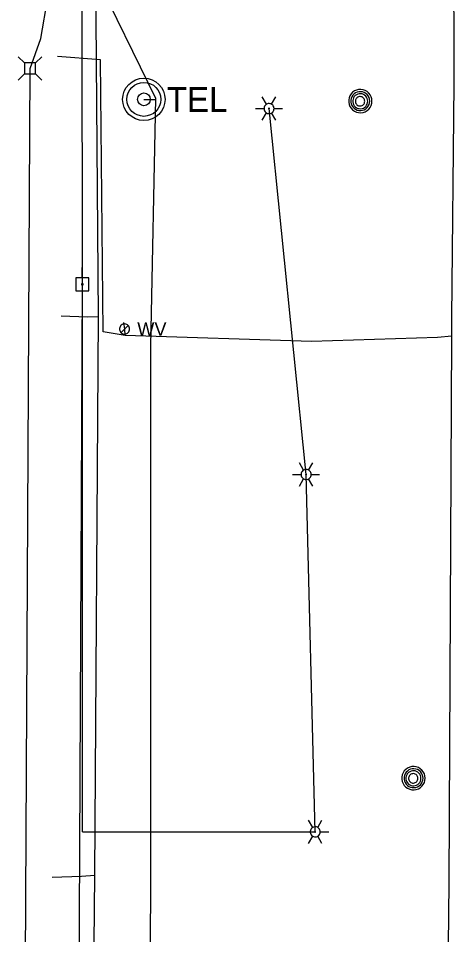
# Model space of a CAD drawing. Extents: x 596028 to 606371, y 330010 to 403088.
# Drawn here: x 602032.2 to 602155.6, y 367105.7 to 367364.7 of the extents above; entities that cross this region are included whole.
import ezdxf

# ---------------------------------------------------------------- set-up
doc = ezdxf.new("R2010")
doc.units = 0
for name, color, linetype in [('E_LTG', 7, 'Continuous'), ('E_UTL_AG_Bold', 7, 'Continuous'), ('E_UTL_E_UG', 7, 'Continuous'), ('E_UTL_EPowerPole', 7, 'Continuous'), ('E_UTL_G_UG', 7, 'Continuous'), ('E_UTL_MH', 7, 'Continuous'), ('E_UTL_Overhead', 7, 'Continuous'), ('E_UTL_T_MH', 7, 'Continuous'), ('E_UTL_T_UG', 7, 'Continuous'), ('E_UTL_W', 7, 'Continuous'), ('E_UTL_W_UG', 7, 'Continuous')]:
    doc.layers.add(name, color=color, linetype=linetype)

msp = doc.modelspace()

# ---------------------------------------------------------------- linework, layer by layer
at = {"layer": 'E_LTG'}
for points in [[(602102.4, 367340.45), (602101.21, 367342.51)], [(602103.83, 367340.45), (602105.02, 367342.51)], [(602099.31, 367339.21), (602101.69, 367339.21)], [(602104.55, 367339.21), (602104.52, 367339.48), (602104.45, 367339.75), (602104.32, 367339.99), (602104.15, 367340.2), (602103.95, 367340.38), (602103.71, 367340.51), (602103.46, 367340.6), (602103.19, 367340.64), (602102.92, 367340.63), (602102.65, 367340.56), (602102.4, 367340.45), (602102.18, 367340.29), (602102, 367340.1), (602101.85, 367339.87), (602101.75, 367339.62), (602101.7, 367339.35), (602101.7, 367339.08), (602101.75, 367338.81), (602101.85, 367338.56), (602102, 367338.33), (602102.18, 367338.13), (602102.4, 367337.98), (602102.65, 367337.86), (602102.92, 367337.8), (602103.19, 367337.79), (602103.46, 367337.83), (602103.71, 367337.91), (602103.95, 367338.05), (602104.15, 367338.23), (602104.32, 367338.44), (602104.45, 367338.68), (602104.52, 367338.94), (602104.55, 367339.21)], [(602104.55, 367339.21), (602104.52, 367339.48), (602104.45, 367339.75), (602104.32, 367339.99), (602104.15, 367340.2), (602103.95, 367340.38), (602103.71, 367340.51), (602103.46, 367340.6), (602103.19, 367340.64), (602102.92, 367340.63), (602102.65, 367340.56), (602102.4, 367340.45), (602102.18, 367340.29), (602102, 367340.1), (602101.85, 367339.87), (602101.75, 367339.62), (602101.7, 367339.35), (602101.7, 367339.08), (602101.75, 367338.81), (602101.85, 367338.56), (602102, 367338.33), (602102.18, 367338.13), (602102.4, 367337.98), (602102.65, 367337.86), (602102.92, 367337.8), (602103.19, 367337.79), (602103.46, 367337.83), (602103.71, 367337.91), (602103.95, 367338.05), (602104.15, 367338.23), (602104.32, 367338.44), (602104.45, 367338.68), (602104.52, 367338.94), (602104.55, 367339.21)], [(602104.55, 367339.21), (602104.52, 367339.48), (602104.45, 367339.75), (602104.32, 367339.99), (602104.15, 367340.2), (602103.95, 367340.38), (602103.71, 367340.51), (602103.46, 367340.6), (602103.19, 367340.64), (602102.92, 367340.63), (602102.65, 367340.56), (602102.4, 367340.45), (602102.18, 367340.29), (602102, 367340.1), (602101.85, 367339.87), (602101.75, 367339.62), (602101.7, 367339.35), (602101.7, 367339.08), (602101.75, 367338.81), (602101.85, 367338.56), (602102, 367338.33), (602102.18, 367338.13), (602102.4, 367337.98), (602102.65, 367337.86), (602102.92, 367337.8), (602103.19, 367337.79), (602103.46, 367337.83), (602103.71, 367337.91), (602103.95, 367338.05), (602104.15, 367338.23), (602104.32, 367338.44), (602104.45, 367338.68), (602104.52, 367338.94), (602104.55, 367339.21)], [(602103.24, 367339.21), (602103.24, 367339.24), (602103.23, 367339.26), (602103.22, 367339.28), (602103.2, 367339.3), (602103.19, 367339.31), (602103.17, 367339.32), (602103.15, 367339.33), (602103.12, 367339.33), (602103.1, 367339.33), (602103.08, 367339.33), (602103.06, 367339.32), (602103.04, 367339.3), (602103.03, 367339.29), (602103.01, 367339.27), (602103, 367339.25), (602103, 367339.23), (602103, 367339.2), (602103, 367339.18), (602103.01, 367339.16), (602103.03, 367339.14), (602103.04, 367339.12), (602103.06, 367339.11), (602103.08, 367339.1), (602103.1, 367339.1), (602103.12, 367339.1), (602103.15, 367339.1), (602103.17, 367339.11), (602103.19, 367339.12), (602103.2, 367339.13), (602103.22, 367339.15), (602103.23, 367339.17), (602103.24, 367339.19), (602103.24, 367339.21)], [(602104.55, 367339.21), (602106.93, 367339.21)], [(602101.21, 367335.91), (602102.4, 367337.98)], [(602105.02, 367335.91), (602103.83, 367337.98)], [(602112.88, 367237.04), (602111.69, 367239.1)], [(602115.03, 367235.8), (602115, 367236.07), (602114.93, 367236.33), (602114.8, 367236.57), (602114.63, 367236.78), (602114.43, 367236.96), (602114.19, 367237.1), (602113.94, 367237.19), (602113.67, 367237.22), (602113.4, 367237.21), (602113.13, 367237.15), (602112.88, 367237.04), (602112.66, 367236.88), (602112.48, 367236.68), (602112.33, 367236.45), (602112.23, 367236.2), (602112.18, 367235.93), (602112.18, 367235.66), (602112.23, 367235.39), (602112.33, 367235.14), (602112.48, 367234.91), (602112.66, 367234.72), (602112.88, 367234.56), (602113.13, 367234.45), (602113.4, 367234.38), (602113.67, 367234.37), (602113.94, 367234.41), (602114.19, 367234.5), (602114.43, 367234.63), (602114.63, 367234.81), (602114.8, 367235.02), (602114.93, 367235.27), (602115, 367235.53), (602115.03, 367235.8)], [(602115.03, 367235.8), (602115, 367236.07), (602114.93, 367236.33), (602114.8, 367236.57), (602114.63, 367236.78), (602114.43, 367236.96), (602114.19, 367237.1), (602113.94, 367237.19), (602113.67, 367237.22), (602113.4, 367237.21), (602113.13, 367237.15), (602112.88, 367237.04), (602112.66, 367236.88), (602112.48, 367236.68), (602112.33, 367236.45), (602112.23, 367236.2), (602112.18, 367235.93), (602112.18, 367235.66), (602112.23, 367235.39), (602112.33, 367235.14), (602112.48, 367234.91), (602112.66, 367234.72), (602112.88, 367234.56), (602113.13, 367234.45), (602113.4, 367234.38), (602113.67, 367234.37), (602113.94, 367234.41), (602114.19, 367234.5), (602114.43, 367234.63), (602114.63, 367234.81), (602114.8, 367235.02), (602114.93, 367235.27), (602115, 367235.53), (602115.03, 367235.8)], [(602115.03, 367235.8), (602115, 367236.07), (602114.93, 367236.33), (602114.8, 367236.57), (602114.63, 367236.78), (602114.43, 367236.96), (602114.19, 367237.1), (602113.94, 367237.19), (602113.67, 367237.22), (602113.4, 367237.21), (602113.13, 367237.15), (602112.88, 367237.04), (602112.66, 367236.88), (602112.48, 367236.68), (602112.33, 367236.45), (602112.23, 367236.2), (602112.18, 367235.93), (602112.18, 367235.66), (602112.23, 367235.39), (602112.33, 367235.14), (602112.48, 367234.91), (602112.66, 367234.72), (602112.88, 367234.56), (602113.13, 367234.45), (602113.4, 367234.38), (602113.67, 367234.37), (602113.94, 367234.41), (602114.19, 367234.5), (602114.43, 367234.63), (602114.63, 367234.81), (602114.8, 367235.02), (602114.93, 367235.27), (602115, 367235.53), (602115.03, 367235.8)], [(602114.31, 367237.04), (602115.5, 367239.1)], [(602109.79, 367235.8), (602112.17, 367235.8)], [(602113.72, 367235.8), (602113.72, 367235.82), (602113.71, 367235.84), (602113.7, 367235.86), (602113.68, 367235.88), (602113.67, 367235.89), (602113.65, 367235.91), (602113.63, 367235.91), (602113.6, 367235.92), (602113.58, 367235.92), (602113.56, 367235.91), (602113.54, 367235.9), (602113.52, 367235.89), (602113.51, 367235.87), (602113.49, 367235.85), (602113.48, 367235.83), (602113.48, 367235.81), (602113.48, 367235.79), (602113.48, 367235.76), (602113.49, 367235.74), (602113.51, 367235.72), (602113.52, 367235.71), (602113.54, 367235.69), (602113.56, 367235.68), (602113.58, 367235.68), (602113.6, 367235.68), (602113.63, 367235.68), (602113.65, 367235.69), (602113.67, 367235.7), (602113.68, 367235.72), (602113.7, 367235.73), (602113.71, 367235.75), (602113.72, 367235.77), (602113.72, 367235.8)], [(602115.03, 367235.8), (602117.41, 367235.8)], [(602111.69, 367232.5), (602112.88, 367234.56)], [(602115.5, 367232.5), (602114.31, 367234.56)], [(602115.47, 367136.03), (602114.28, 367138.09)], [(602117.61, 367134.79), (602117.59, 367135.06), (602117.51, 367135.32), (602117.39, 367135.56), (602117.22, 367135.78), (602117.01, 367135.96), (602116.78, 367136.09), (602116.52, 367136.18), (602116.25, 367136.22), (602115.98, 367136.21), (602115.72, 367136.14), (602115.47, 367136.03), (602115.25, 367135.87), (602115.06, 367135.68), (602114.91, 367135.45), (602114.81, 367135.19), (602114.76, 367134.93), (602114.76, 367134.66), (602114.81, 367134.39), (602114.91, 367134.14), (602115.06, 367133.91), (602115.25, 367133.71), (602115.47, 367133.55), (602115.72, 367133.44), (602115.98, 367133.38), (602116.25, 367133.36), (602116.52, 367133.4), (602116.78, 367133.49), (602117.01, 367133.63), (602117.22, 367133.81), (602117.39, 367134.02), (602117.51, 367134.26), (602117.59, 367134.52), (602117.61, 367134.79)], [(602117.61, 367134.79), (602117.59, 367135.06), (602117.51, 367135.32), (602117.39, 367135.56), (602117.22, 367135.78), (602117.01, 367135.96), (602116.78, 367136.09), (602116.52, 367136.18), (602116.25, 367136.22), (602115.98, 367136.21), (602115.72, 367136.14), (602115.47, 367136.03), (602115.25, 367135.87), (602115.06, 367135.68), (602114.91, 367135.45), (602114.81, 367135.19), (602114.76, 367134.93), (602114.76, 367134.66), (602114.81, 367134.39), (602114.91, 367134.14), (602115.06, 367133.91), (602115.25, 367133.71), (602115.47, 367133.55), (602115.72, 367133.44), (602115.98, 367133.38), (602116.25, 367133.36), (602116.52, 367133.4), (602116.78, 367133.49), (602117.01, 367133.63), (602117.22, 367133.81), (602117.39, 367134.02), (602117.51, 367134.26), (602117.59, 367134.52), (602117.61, 367134.79)], [(602117.61, 367134.79), (602117.59, 367135.06), (602117.51, 367135.32), (602117.39, 367135.56), (602117.22, 367135.78), (602117.01, 367135.96), (602116.78, 367136.09), (602116.52, 367136.18), (602116.25, 367136.22), (602115.98, 367136.21), (602115.72, 367136.14), (602115.47, 367136.03), (602115.25, 367135.87), (602115.06, 367135.68), (602114.91, 367135.45), (602114.81, 367135.19), (602114.76, 367134.93), (602114.76, 367134.66), (602114.81, 367134.39), (602114.91, 367134.14), (602115.06, 367133.91), (602115.25, 367133.71), (602115.47, 367133.55), (602115.72, 367133.44), (602115.98, 367133.38), (602116.25, 367133.36), (602116.52, 367133.4), (602116.78, 367133.49), (602117.01, 367133.63), (602117.22, 367133.81), (602117.39, 367134.02), (602117.51, 367134.26), (602117.59, 367134.52), (602117.61, 367134.79)], [(602116.9, 367136.03), (602118.09, 367138.09)], [(602112.37, 367134.79), (602114.76, 367134.79)], [(602116.3, 367134.79), (602116.3, 367134.81), (602116.3, 367134.84), (602116.28, 367134.86), (602116.27, 367134.87), (602116.25, 367134.89), (602116.23, 367134.9), (602116.21, 367134.91), (602116.19, 367134.91), (602116.17, 367134.91), (602116.15, 367134.9), (602116.13, 367134.89), (602116.11, 367134.88), (602116.09, 367134.87), (602116.08, 367134.85), (602116.07, 367134.83), (602116.07, 367134.8), (602116.07, 367134.78), (602116.07, 367134.76), (602116.08, 367134.74), (602116.09, 367134.72), (602116.11, 367134.7), (602116.13, 367134.69), (602116.15, 367134.68), (602116.17, 367134.67), (602116.19, 367134.67), (602116.21, 367134.68), (602116.23, 367134.68), (602116.25, 367134.69), (602116.27, 367134.71), (602116.28, 367134.73), (602116.3, 367134.75), (602116.3, 367134.77), (602116.3, 367134.79)], [(602117.61, 367134.79), (602120, 367134.79)], [(602114.28, 367131.49), (602115.47, 367133.55)], [(602118.09, 367131.49), (602116.9, 367133.55)]]:
    msp.add_lwpolyline(points, dxfattribs=at)
at = {"layer": 'E_UTL_AG_Bold'}
for points in [[(602033.98, 367352.12), (602032.23, 367353.88)], [(602037.07, 367352.12), (602038.83, 367353.88)], [(602037.07, 367352.12), (602033.98, 367352.12)], [(602033.98, 367352.12), (602033.98, 367349.03)], [(602037.07, 367349.03), (602037.07, 367352.12)], [(602033.98, 367349.03), (602032.23, 367347.28)], [(602033.98, 367349.03), (602037.07, 367349.03)], [(602037.07, 367349.03), (602038.83, 367347.28)]]:
    msp.add_lwpolyline(points, dxfattribs=at)
at = {"layer": 'E_UTL_E_UG'}
for points in [[(602035.53, 367350.58), (602038.58, 367359), (602042.57, 367382.11), (602046.48, 367410.09), (602051.86, 367442.84), (602057.58, 367458.38), (602058.35, 367474.48), (602058.14, 367502.83), (602058.16, 367528.37), (602058.59, 367555.13), (602060.19, 367604.99), (602060.63, 367644.93)], [(602032.25, 366719.18), (602035.53, 367350.58)], [(602050.33, 367134.79), (602116.18, 367134.79), (602113.6, 367235.8), (602103.12, 367339.21)], [(602050.33, 367134.79), (602050.33, 367289.54)]]:
    msp.add_lwpolyline(points, dxfattribs=at)
at = {"layer": 'E_UTL_EPowerPole'}
for points in [[(602050.3, 367291.38), (602050.3, 367294.29)], [(602052.14, 367291.38), (602048.45, 367291.38)], [(602048.45, 367291.38), (602048.45, 367287.69)], [(602050.57, 367289.54), (602050.56, 367289.58), (602050.55, 367289.62), (602050.53, 367289.66), (602050.5, 367289.7), (602050.47, 367289.73), (602050.43, 367289.75), (602050.39, 367289.77), (602050.34, 367289.77), (602050.3, 367289.77), (602050.25, 367289.76), (602050.21, 367289.74), (602050.17, 367289.72), (602050.14, 367289.68), (602050.12, 367289.64), (602050.1, 367289.6), (602050.09, 367289.56), (602050.09, 367289.51), (602050.1, 367289.47), (602050.12, 367289.43), (602050.14, 367289.39), (602050.17, 367289.36), (602050.21, 367289.33), (602050.25, 367289.31), (602050.3, 367289.3), (602050.34, 367289.3), (602050.39, 367289.3), (602050.43, 367289.32), (602050.47, 367289.34), (602050.5, 367289.37), (602050.53, 367289.41), (602050.55, 367289.45), (602050.56, 367289.49), (602050.57, 367289.54)], [(602052.14, 367287.69), (602052.14, 367291.38)], [(602048.45, 367287.69), (602052.14, 367287.69)]]:
    msp.add_lwpolyline(points, dxfattribs=at)
at = {"layer": 'E_UTL_G_UG'}
for points in [[(602046.01, 366200.58), (602046.01, 366282.7), (602045.54, 366387.99), (602045.96, 366389.51), (602045.77, 366390.53), (602052.82, 366624.36), (602050.66, 366701.22), (602045.29, 366779.54), (602046.56, 366881.06), (602052.42, 366921.19), (602053.73, 366982.25), (602055.18, 367043.43), (602053.55, 367093.49), (602053.9, 367122.54), (602054.87, 367280.44), (602053.2, 367496.96), (602053, 367506.48), (602052.89, 367513.19), (602051.45, 367543.08), (602052.16, 367569.32), (602053.31, 367634.59)], [(602044.38, 367280.63), (602051.77, 367280.39), (602054.87, 367280.44)], [(602041.83, 367122.02), (602050.12, 367122.32), (602053.9, 367122.54)]]:
    msp.add_lwpolyline(points, dxfattribs=at)
at = {"layer": 'E_UTL_MH'}
for points in [[(602132.22, 367341.33), (602132.16, 367341.95), (602131.99, 367342.55), (602131.7, 367343.11), (602131.31, 367343.6), (602130.84, 367344.01), (602130.29, 367344.33), (602129.7, 367344.53), (602129.08, 367344.62), (602128.45, 367344.59), (602127.84, 367344.44), (602127.27, 367344.18), (602126.76, 367343.82), (602126.33, 367343.37), (602125.99, 367342.84), (602125.76, 367342.26), (602125.64, 367341.64), (602125.64, 367341.01), (602125.76, 367340.4), (602125.99, 367339.81), (602126.33, 367339.29), (602126.76, 367338.83), (602127.27, 367338.47), (602127.84, 367338.21), (602128.45, 367338.06), (602129.08, 367338.03), (602129.7, 367338.12), (602130.29, 367338.32), (602130.84, 367338.64), (602131.31, 367339.05), (602131.7, 367339.54), (602131.99, 367340.1), (602132.16, 367340.7), (602132.22, 367341.33)], [(602131.61, 367341.32), (602131.56, 367341.83), (602131.41, 367342.32), (602131.18, 367342.77), (602130.87, 367343.17), (602130.48, 367343.5), (602130.04, 367343.76), (602129.56, 367343.92), (602129.06, 367343.99), (602128.55, 367343.97), (602128.05, 367343.85), (602127.59, 367343.64), (602127.18, 367343.34), (602126.83, 367342.98), (602126.55, 367342.55), (602126.36, 367342.08), (602126.26, 367341.58), (602126.26, 367341.07), (602126.36, 367340.57), (602126.55, 367340.09), (602126.83, 367339.67), (602127.18, 367339.3), (602127.59, 367339), (602128.05, 367338.79), (602128.55, 367338.67), (602129.06, 367338.65), (602129.56, 367338.72), (602130.04, 367338.89), (602130.48, 367339.14), (602130.87, 367339.47), (602131.18, 367339.87), (602131.41, 367340.33), (602131.56, 367340.81), (602131.61, 367341.32)], [(602131.04, 367341.29), (602131, 367341.7), (602130.89, 367342.08), (602130.7, 367342.44), (602130.45, 367342.76), (602130.15, 367343.03), (602129.8, 367343.23), (602129.42, 367343.36), (602129.02, 367343.42), (602128.61, 367343.4), (602128.22, 367343.3), (602127.85, 367343.14), (602127.52, 367342.9), (602127.24, 367342.61), (602127.02, 367342.27), (602126.87, 367341.89), (602126.79, 367341.49), (602126.79, 367341.09), (602126.87, 367340.69), (602127.02, 367340.32), (602127.24, 367339.98), (602127.52, 367339.68), (602127.85, 367339.45), (602128.22, 367339.28), (602128.61, 367339.19), (602129.02, 367339.17), (602129.42, 367339.22), (602129.8, 367339.36), (602130.15, 367339.56), (602130.45, 367339.82), (602130.7, 367340.14), (602130.89, 367340.5), (602131, 367340.89), (602131.04, 367341.29)], [(602130.19, 367341.28), (602130.16, 367341.53), (602130.09, 367341.77), (602129.98, 367342), (602129.82, 367342.2), (602129.63, 367342.36), (602129.41, 367342.49), (602129.17, 367342.57), (602128.92, 367342.61), (602128.67, 367342.6), (602128.42, 367342.54), (602128.19, 367342.43), (602127.98, 367342.28), (602127.81, 367342.1), (602127.67, 367341.89), (602127.58, 367341.65), (602127.53, 367341.4), (602127.53, 367341.15), (602127.58, 367340.9), (602127.67, 367340.67), (602127.81, 367340.45), (602127.98, 367340.27), (602128.19, 367340.12), (602128.42, 367340.02), (602128.67, 367339.96), (602128.92, 367339.95), (602129.17, 367339.98), (602129.41, 367340.07), (602129.63, 367340.19), (602129.82, 367340.36), (602129.98, 367340.56), (602130.09, 367340.78), (602130.16, 367341.03), (602130.19, 367341.28)], [(602147.27, 367149.97), (602147.21, 367150.59), (602147.04, 367151.19), (602146.75, 367151.75), (602146.36, 367152.24), (602145.89, 367152.65), (602145.34, 367152.97), (602144.75, 367153.17), (602144.13, 367153.26), (602143.5, 367153.23), (602142.89, 367153.08), (602142.32, 367152.82), (602141.81, 367152.46), (602141.38, 367152.01), (602141.04, 367151.48), (602140.81, 367150.9), (602140.69, 367150.28), (602140.69, 367149.65), (602140.81, 367149.04), (602141.04, 367148.45), (602141.38, 367147.93), (602141.81, 367147.47), (602142.32, 367147.11), (602142.89, 367146.85), (602143.5, 367146.7), (602144.13, 367146.67), (602144.75, 367146.76), (602145.34, 367146.96), (602145.89, 367147.28), (602146.36, 367147.69), (602146.75, 367148.18), (602147.04, 367148.74), (602147.21, 367149.34), (602147.27, 367149.97)], [(602146.66, 367149.96), (602146.61, 367150.47), (602146.46, 367150.96), (602146.23, 367151.41), (602145.92, 367151.81), (602145.53, 367152.14), (602145.09, 367152.4), (602144.61, 367152.56), (602144.11, 367152.64), (602143.6, 367152.61), (602143.1, 367152.49), (602142.64, 367152.28), (602142.23, 367151.98), (602141.88, 367151.62), (602141.6, 367151.19), (602141.41, 367150.72), (602141.31, 367150.22), (602141.31, 367149.71), (602141.41, 367149.21), (602141.6, 367148.73), (602141.88, 367148.31), (602142.23, 367147.94), (602142.64, 367147.64), (602143.1, 367147.43), (602143.6, 367147.31), (602144.11, 367147.29), (602144.61, 367147.36), (602145.09, 367147.53), (602145.53, 367147.78), (602145.92, 367148.11), (602146.23, 367148.51), (602146.46, 367148.97), (602146.61, 367149.45), (602146.66, 367149.96)], [(602146.09, 367149.93), (602146.05, 367150.34), (602145.94, 367150.72), (602145.75, 367151.08), (602145.5, 367151.4), (602145.2, 367151.67), (602144.85, 367151.87), (602144.47, 367152), (602144.07, 367152.06), (602143.66, 367152.04), (602143.27, 367151.94), (602142.9, 367151.78), (602142.57, 367151.54), (602142.29, 367151.25), (602142.07, 367150.91), (602141.92, 367150.53), (602141.84, 367150.14), (602141.84, 367149.73), (602141.92, 367149.33), (602142.07, 367148.96), (602142.29, 367148.62), (602142.57, 367148.32), (602142.9, 367148.09), (602143.27, 367147.92), (602143.66, 367147.83), (602144.07, 367147.81), (602144.47, 367147.86), (602144.85, 367148), (602145.2, 367148.2), (602145.5, 367148.46), (602145.75, 367148.78), (602145.94, 367149.14), (602146.05, 367149.53), (602146.09, 367149.93)], [(602145.24, 367149.92), (602145.21, 367150.17), (602145.14, 367150.41), (602145.03, 367150.64), (602144.87, 367150.84), (602144.68, 367151), (602144.46, 367151.13), (602144.22, 367151.21), (602143.97, 367151.25), (602143.72, 367151.24), (602143.47, 367151.18), (602143.24, 367151.07), (602143.03, 367150.92), (602142.86, 367150.74), (602142.72, 367150.53), (602142.63, 367150.29), (602142.58, 367150.04), (602142.58, 367149.79), (602142.63, 367149.54), (602142.72, 367149.31), (602142.86, 367149.09), (602143.03, 367148.91), (602143.24, 367148.76), (602143.47, 367148.66), (602143.72, 367148.6), (602143.97, 367148.59), (602144.22, 367148.62), (602144.46, 367148.71), (602144.68, 367148.83), (602144.87, 367149), (602145.03, 367149.2), (602145.14, 367149.42), (602145.21, 367149.67), (602145.24, 367149.92)]]:
    msp.add_lwpolyline(points, dxfattribs=at)
at = {"layer": 'E_UTL_Overhead'}
msp.add_lwpolyline([(602049.62, 366998.37), (602049.43, 367090.32), (602050.33, 367289.54), (602050.21, 367450.04), (602046.65, 367600.38), (602051.29, 367697.52)], dxfattribs=at)
at = {"layer": 'E_UTL_T_MH'}
for radius in [6, 4.8, 1.8]:
    msp.add_circle((602067.73, 367341.82), radius, dxfattribs=at)
at = {"layer": 'E_UTL_T_UG'}
for points in [[(602055.22, 366383.84), (602054.27, 366414.31), (602053.32, 366441.83), (602043.24, 366486.36), (602043.21, 366537.13), (602045.25, 366623.56), (602047.99, 366738.64), (602064.05, 366766.75), (602068.93, 366835.49), (602069.67, 367130.08), (602069.7, 367272.17), (602071.11, 367342.07), (602053.71, 367377.8), (602052.83, 367414.49), (602055, 367446.35), (602068.5, 367451.94), (602069.83, 367467.28), (602072.57, 367538.65)], [(602067.73, 367341.82), (602071.1, 367341.75)]]:
    msp.add_lwpolyline(points, dxfattribs=at)
at = {"layer": 'E_UTL_W'}
for points in [[(602063.71, 367276.91), (602063.68, 367277.18), (602063.6, 367277.44), (602063.48, 367277.68), (602063.31, 367277.9), (602063.11, 367278.07), (602062.87, 367278.21), (602062.62, 367278.3), (602062.35, 367278.34), (602062.08, 367278.32), (602061.81, 367278.26), (602061.57, 367278.15), (602061.35, 367277.99), (602061.16, 367277.79), (602061.01, 367277.56), (602060.91, 367277.31), (602060.86, 367277.05), (602060.86, 367276.78), (602060.91, 367276.51), (602061.01, 367276.26), (602061.16, 367276.03), (602061.35, 367275.83), (602061.57, 367275.68), (602061.81, 367275.56), (602062.08, 367275.5), (602062.35, 367275.49), (602062.62, 367275.53), (602062.87, 367275.61), (602063.11, 367275.75), (602063.31, 367275.93), (602063.48, 367276.14), (602063.6, 367276.38), (602063.68, 367276.64), (602063.71, 367276.91)], [(602061.27, 367275.9), (602063.29, 367277.92)]]:
    msp.add_lwpolyline(points, dxfattribs=at)
at = {"layer": 'E_UTL_W_UG'}
for points in [[(602151.86, 366576.38), (602150.96, 366583.78), (602150.81, 366587.96), (602152.2, 366678.98), (602152.17, 366740.45), (602153.93, 366779.99), (602152.63, 366804.98), (602153.23, 366871.34), (602152.75, 366995.85), (602154.04, 367120.41), (602154.82, 367274.91), (602154.85, 367280.06), (602155.51, 367346.25), (602155.3, 367427.76), (602153.59, 367525.35), (602155.62, 367569.03), (602154.98, 367573.69), (602152.27, 367596.21), (602153.25, 367736.28)], [(602154.82, 367274.91), (602150.76, 367274.56), (602115.14, 367273.37), (602062.48, 367275.12), (602056.23, 367276.16), (602055.44, 367352.98), (602043.26, 367353.9)], [(602062.48, 367275.12), (602062.3, 367276.85), (602062.08, 367278.72)]]:
    msp.add_lwpolyline(points, dxfattribs=at)

# ---------------------------------------------------------------- texts
at = {"layer": 'E_UTL_T_MH'}
msp.add_text('TEL', height=6.998, dxfattribs=at).set_placement((602074.21, 367338.28))
at = {"layer": 'E_UTL_W'}
msp.add_text('WV', height=3.85, dxfattribs=at).set_placement((602065.85, 367274.99))

doc.saveas('drawing.dxf')
